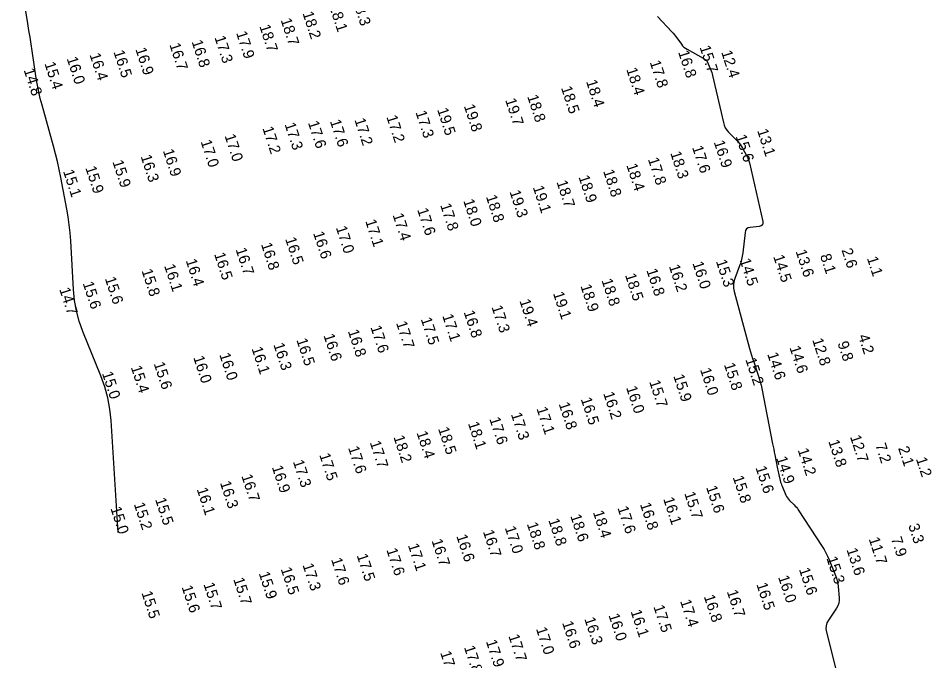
# Model space of a CAD drawing. Extents: x 988130 to 1132882, y 654656 to 841453.
# Drawn here: x 1089847.8 to 1090268.5, y 708218.7 to 708514.7 of the extents above; entities that cross this region are included whole.
import ezdxf

# ---------------------------------------------------------------- set-up
doc = ezdxf.new("R2010")
doc.units = 0
doc.layers.add('V-TOPO-MAJR', color=7, linetype='Continuous')
doc.layers.add('V-TOPO-SOUN', color=7, linetype='Continuous')

msp = doc.modelspace()

# ---------------------------------------------------------------- linework, layer by layer
at = {"layer": 'V-TOPO-MAJR'}
for points in [[(1089893.79, 708277.82), (1089890.55, 708329.37), (1089890.01, 708334.66), (1089889.04, 708339.86), (1089887.66, 708344.96), (1089885.86, 708349.96), (1089877.56, 708370.46), (1089875.89, 708375.13), (1089874.61, 708379.89), (1089873.73, 708384.73), (1089873.24, 708389.67), (1089871.95, 708412.15), (1089871.67, 708415.84), (1089871.28, 708419.52), (1089870.76, 708423.19), (1089870.12, 708426.84), (1089867.32, 708441.41), (1089866.58, 708445.04), (1089865.77, 708448.66), (1089864.89, 708452.26), (1089863.93, 708455.84), (1089858.71, 708474.64), (1089857.91, 708477.72), (1089857.2, 708480.82), (1089856.59, 708483.94), (1089856.07, 708487.08), (1089854.18, 708499.7), (1089853.7, 708502.85), (1089853.21, 708506), (1089852.71, 708509.14), (1089852.21, 708512.29), (1089847.77, 708539.39)], [(1090142.18, 708515.62), (1090148.83, 708508.48), (1090149.43, 708507.81), (1090150.01, 708507.12), (1090150.57, 708506.42), (1090151.11, 708505.7), (1090153.22, 708502.77), (1090153.78, 708502.08), (1090154.4, 708501.46), (1090155.09, 708500.91), (1090155.85, 708500.44), (1090163.27, 708496.3), (1090163.43, 708496.22), (1090163.58, 708496.13), (1090163.73, 708496.05), (1090163.89, 708495.96), (1090164.5, 708495.62), (1090164.64, 708495.52), (1090164.76, 708495.41), (1090164.86, 708495.28), (1090164.94, 708495.13), (1090166.65, 708491.24), (1090166.94, 708490.54), (1090167.2, 708489.82), (1090167.42, 708489.09), (1090167.61, 708488.35), (1090172.55, 708466.68), (1090172.92, 708465.44), (1090173.45, 708464.28), (1090174.13, 708463.21), (1090174.97, 708462.22), (1090179.18, 708457.9), (1090179.81, 708457.2), (1090180.39, 708456.47), (1090180.92, 708455.69), (1090181.4, 708454.88), (1090183.22, 708451.56), (1090183.64, 708450.72), (1090184, 708449.85), (1090184.3, 708448.97), (1090184.55, 708448.05), (1090190.72, 708421.12), (1090190.8, 708420.2), (1090190.55, 708419.51), (1090189.98, 708419.05), (1090189.09, 708418.82), (1090184.87, 708418.36), (1090183.94, 708418.13), (1090183.23, 708417.66), (1090182.76, 708416.96), (1090182.53, 708416.02), (1090181.48, 708406.61), (1090181.26, 708405.08), (1090180.95, 708403.56), (1090180.54, 708402.07), (1090180.05, 708400.61), (1090177.87, 708394.78), (1090177.44, 708393.32), (1090177.25, 708391.85), (1090177.3, 708390.36), (1090177.59, 708388.86), (1090184.67, 708362.59), (1090185.1, 708361.04), (1090185.55, 708359.49), (1090186.03, 708357.95), (1090186.53, 708356.41), (1090188.59, 708350.29), (1090189.08, 708348.75), (1090189.52, 708347.2), (1090189.9, 708345.63), (1090190.24, 708344.05), (1090195.22, 708318.69), (1090195.47, 708317.4), (1090195.73, 708316.1), (1090195.98, 708314.81), (1090196.24, 708313.52), (1090197.51, 708307.12), (1090197.65, 708306.44), (1090197.8, 708305.75), (1090197.95, 708305.07), (1090198.11, 708304.4), (1090198.77, 708301.69), (1090198.95, 708301.01), (1090199.15, 708300.35), (1090199.38, 708299.69), (1090199.64, 708299.05), (1090201.37, 708295.02), (1090201.69, 708294.35), (1090202.07, 708293.72), (1090202.52, 708293.13), (1090203.03, 708292.58), (1090205.17, 708290.48), (1090205.69, 708289.95), (1090206.18, 708289.38), (1090206.64, 708288.79), (1090207.06, 708288.18), (1090218.06, 708271.37), (1090218.98, 708269.89), (1090219.82, 708268.38), (1090220.59, 708266.82), (1090221.28, 708265.23), (1090224.22, 708257.97), (1090224.67, 708256.75), (1090225.02, 708255.49), (1090225.28, 708254.22), (1090225.45, 708252.92), (1090225.91, 708247.69), (1090225.92, 708246.41), (1090225.72, 708245.18), (1090225.3, 708244.01), (1090224.68, 708242.9), (1090220.97, 708237.41), (1090220.26, 708236.1), (1090219.86, 708234.75), (1090219.78, 708233.33), (1090220, 708231.87), (1090225.75, 708209.23)]]:
    msp.add_lwpolyline(points, dxfattribs=at)

# ---------------------------------------------------------------- texts
at = {"layer": 'V-TOPO-SOUN'}
for s, p in [('18.3 ', (1090001.58, 708523.16)), ('18.2 ', (1089978.66, 708517.07)), ('18.1 ', (1089990.94, 708520.32)), ('18.7 ', (1089968.58, 708513.99)), ('17.9 ', (1089948.06, 708508)), ('18.7 ', (1089958.77, 708511.06)), ('16.8 ', (1089927.56, 708503.96)), ('17.3 ', (1089938.1, 708505.92)), ('16.9 ', (1089901.65, 708500.47)), ('16.7 ', (1089917.32, 708502.59)), ('15.7 ', (1090161.55, 708501.42)), ('16.0 ', (1089870.02, 708496.22)), ('16.4 ', (1089880.56, 708497.94)), ('16.5 ', (1089891.58, 708499.25)), ('16.8 ', (1090151.68, 708499.16)), ('12.4 ', (1090171.5, 708499.16)), ('15.4 ', (1089859.78, 708493.86)), ('18.4 ', (1090127.77, 708491.22)), ('17.8 ', (1090138.58, 708494.55)), ('14.8 ', (1089850.21, 708490.89)), ('18.4 ', (1090109.26, 708485.62)), ('18.8 ', (1090082.16, 708478.73)), ('18.5 ', (1090097.74, 708482.68)), ('19.8 ', (1090052.96, 708474.34)), ('19.7 ', (1090072.01, 708477.09)), ('17.3 ', (1090030.71, 708471.42)), ('19.5 ', (1090040.67, 708472.66)), ('17.3 ', (1089970.38, 708465.91)), ('17.6 ', (1089981.15, 708466.66)), ('17.6 ', (1089991.28, 708467.33)), ('17.2 ', (1090002.55, 708467.97)), ('17.2 ', (1090017.29, 708469.29)), ('17.2 ', (1089960.18, 708464.1)), ('13.1 ', (1090188.06, 708462.99)), ('17.0 ', (1089931.72, 708457.95)), ('17.0 ', (1089942.76, 708460.61)), ('16.9 ', (1090168.08, 708457.71)), ('15.6 ', (1090178.13, 708460.37)), ('16.9 ', (1089914.32, 708453.7)), ('17.6 ', (1090158.1, 708455.27)), ('16.3 ', (1089904.07, 708451.09)), ('17.8 ', (1090137.76, 708449.8)), ('18.3 ', (1090148.04, 708452.66)), ('15.9 ', (1089878.62, 708445.85)), ('15.9 ', (1089891.11, 708448.61)), ('18.4 ', (1090127.82, 708447.03)), ('15.1 ', (1089868.35, 708444.24)), ('18.9 ', (1090105.79, 708441.62)), ('18.8 ', (1090117.14, 708444.29)), ('19.1 ', (1090084.73, 708436.87)), ('18.7 ', (1090095.63, 708439.31)), ('18.8 ', (1090063.12, 708432.56)), ('19.3 ', (1090074.01, 708434.78)), ('17.8 ', (1090042.07, 708428.67)), ('18.0 ', (1090052.69, 708430.67)), ('17.4 ', (1090020.14, 708424.12)), ('17.6 ', (1090031.48, 708426.53)), ('17.1 ', (1090007.55, 708421.3)), ('16.6 ', (1089983.54, 708415.74)), ('17.0 ', (1089994.02, 708418.25)), ('16.5 ', (1089970.66, 708413.08)), ('16.7 ', (1089947.83, 708408.22)), ('16.8 ', (1089959.53, 708410.58)), ('13.6 ', (1090205.77, 708407.36)), ('2.6', (1090226.93, 708407.94)), ('16.4 ', (1089924.86, 708403.09)), ('16.5 ', (1089937.95, 708406.05)), ('15.3 ', (1090169.06, 708402.78)), ('14.5 ', (1090180.01, 708403.28)), ('14.5 ', (1090195.47, 708404.97)), ('8.1', (1090217.04, 708405.33)), ('1.1', (1090238.62, 708404.18)), ('16.1 ', (1089914.92, 708400.66)), ('16.8 ', (1090137.04, 708398.63)), ('16.2 ', (1090147.4, 708400.5)), ('16.0 ', (1090158.25, 708401.89)), ('15.6 ', (1089887.6, 708394.84)), ('15.8 ', (1089904.51, 708398.45)), ('18.5 ', (1090127.2, 708396.41)), ('15.6 ', (1089877.41, 708392.64)), ('18.9 ', (1090106.68, 708391.37)), ('18.8 ', (1090116.39, 708393.98)), ('14.7 ', (1089866.6, 708389.89)), ('19.1 ', (1090094.04, 708387.96)), ('19.4 ', (1090078.57, 708384.54)), ('17.1 ', (1090043.02, 708377.67)), ('16.8 ', (1090052.89, 708379.34)), ('17.3 ', (1090065.71, 708381.68)), ('17.7 ', (1090021.73, 708374.36)), ('17.5 ', (1090033.11, 708376.13)), ('16.8 ', (1089999.54, 708370.56)), ('17.6 ', (1090009.93, 708372.4)), ('16.5 ', (1089975.85, 708366.49)), ('16.6 ', (1089988.31, 708368.6)), ('12.8 ', (1090213.43, 708366.53)), ('9.8', (1090225.09, 708365.05)), ('4.2', (1090234.58, 708368.31)), ('16.1 ', (1089955.18, 708362.57)), ('16.3 ', (1089965.22, 708364.37)), ('14.6 ', (1090202.97, 708363)), ('16.0 ', (1089928.33, 708358.45)), ('16.0 ', (1089940.33, 708359.75)), ('15.2 ', (1090182.65, 708357.49)), ('14.6 ', (1090192.72, 708359.99)), ('15.4 ', (1089899.57, 708353.93)), ('15.6 ', (1089910.12, 708355.6)), ('16.0 ', (1090161.76, 708352.84)), ('15.8 ', (1090172.76, 708355.18)), ('15.0 ', (1089886.27, 708351.15)), ('15.9 ', (1090149.43, 708349.9)), ('16.0 ', (1090127.71, 708344.51)), ('15.7 ', (1090138.34, 708347.22)), ('16.2 ', (1090117.16, 708341.85)), ('16.8 ', (1090096.65, 708337.05)), ('16.5 ', (1090106.82, 708339.27)), ('17.3 ', (1090074.65, 708332.29)), ('17.1 ', (1090086.41, 708334.88)), ('18.1 ', (1090054.86, 708328.05)), ('17.6 ', (1090064.71, 708330.16)), ('18.4 ', (1090031.16, 708323.75)), ('18.5 ', (1090041.1, 708325.6)), ('17.7 ', (1090009.64, 708319.24)), ('18.2 ', (1090020.54, 708321.78)), ('13.8 ', (1090220.86, 708319.78)), ('12.7 ', (1090230.85, 708321.89)), ('7.2', (1090242.47, 708318.08)), ('17.6 ', (1089999.66, 708316.79)), ('14.2 ', (1090206.73, 708315.83)), ('2.1', (1090253.01, 708316.68)), ('17.3 ', (1089974.22, 708310.46)), ('17.5 ', (1089986.35, 708313.54)), ('14.9 ', (1090196.85, 708312.06)), ('1.2', (1090261.19, 708311.69)), ('16.9 ', (1089964.53, 708307.9)), ('15.6 ', (1090187.31, 708307.65)), ('16.7 ', (1089950.5, 708303.83)), ('15.8 ', (1090176.82, 708303.22)), ('16.1 ', (1089929.92, 708297.7)), ('16.3 ', (1089940.61, 708300.71)), ('15.6 ', (1090164.55, 708298.6)), ('15.7 ', (1090154.49, 708295.82)), ('15.2 ', (1089900.95, 708290.85)), ('15.5 ', (1089910.75, 708293.03)), ('16.8 ', (1090134.09, 708290.79)), ('16.1 ', (1090144.79, 708293.27)), ('15.0 ', (1089890.18, 708288.92)), ('18.6 ', (1090101.98, 708285.41)), ('18.4 ', (1090112.42, 708287.13)), ('17.6 ', (1090123.71, 708289.12)), ('18.8 ', (1090081.99, 708281.72)), ('18.8 ', (1090091.88, 708283.47)), ('3.3', (1090257.66, 708281.03)), ('16.7 ', (1090061.75, 708278.21)), ('17.0 ', (1090071.82, 708279.94)), ('16.7 ', (1090038.09, 708274.03)), ('16.6 ', (1090049.48, 708276.14)), ('11.7 ', (1090239.46, 708274.82)), ('7.9', (1090249.71, 708274.94)), ('17.6 ', (1090017.29, 708269.79)), ('17.1 ', (1090027.19, 708271.93)), ('13.6 ', (1090229.22, 708269.86)), ('17.6 ', (1089991.8, 708265.36)), ('17.5 ', (1090003.61, 708267.22)), ('15.3 ', (1090219.97, 708265.95)), ('16.5 ', (1089968.6, 708260.99)), ('17.3 ', (1089978.67, 708262.79)), ('15.6 ', (1090207.31, 708260.79)), ('15.7 ', (1089946.75, 708256.24)), ('15.9 ', (1089958.47, 708258.96)), ('16.0 ', (1090197.72, 708257.24)), ('15.6 ', (1089922.95, 708252.65)), ('15.7 ', (1089933.03, 708253.97)), ('16.5 ', (1090187.71, 708253.88)), ('15.5 ', (1089904.44, 708249.99)), ('16.8 ', (1090163.5, 708248.32)), ('16.7 ', (1090174.09, 708250.56)), ('17.5 ', (1090140.28, 708243.61)), ('17.4 ', (1090152.6, 708246.13)), ('16.0 ', (1090119.59, 708239.65)), ('16.1 ', (1090129.77, 708241.42)), ('16.6 ', (1090098.22, 708236.18)), ('16.3 ', (1090108.46, 708237.96)), ('17.0 ', (1090086.18, 708233.41)), ('17.9 ', (1090063.13, 708227.59)), ('17.7 ', (1090073.49, 708230.1)), ('17.9 ', (1090042.08, 708222.37)), ('17.8 ', (1090053.03, 708224.89))]:
    msp.add_text(s, height=5, rotation=288, dxfattribs=at).set_placement(p)

doc.saveas('drawing.dxf')
